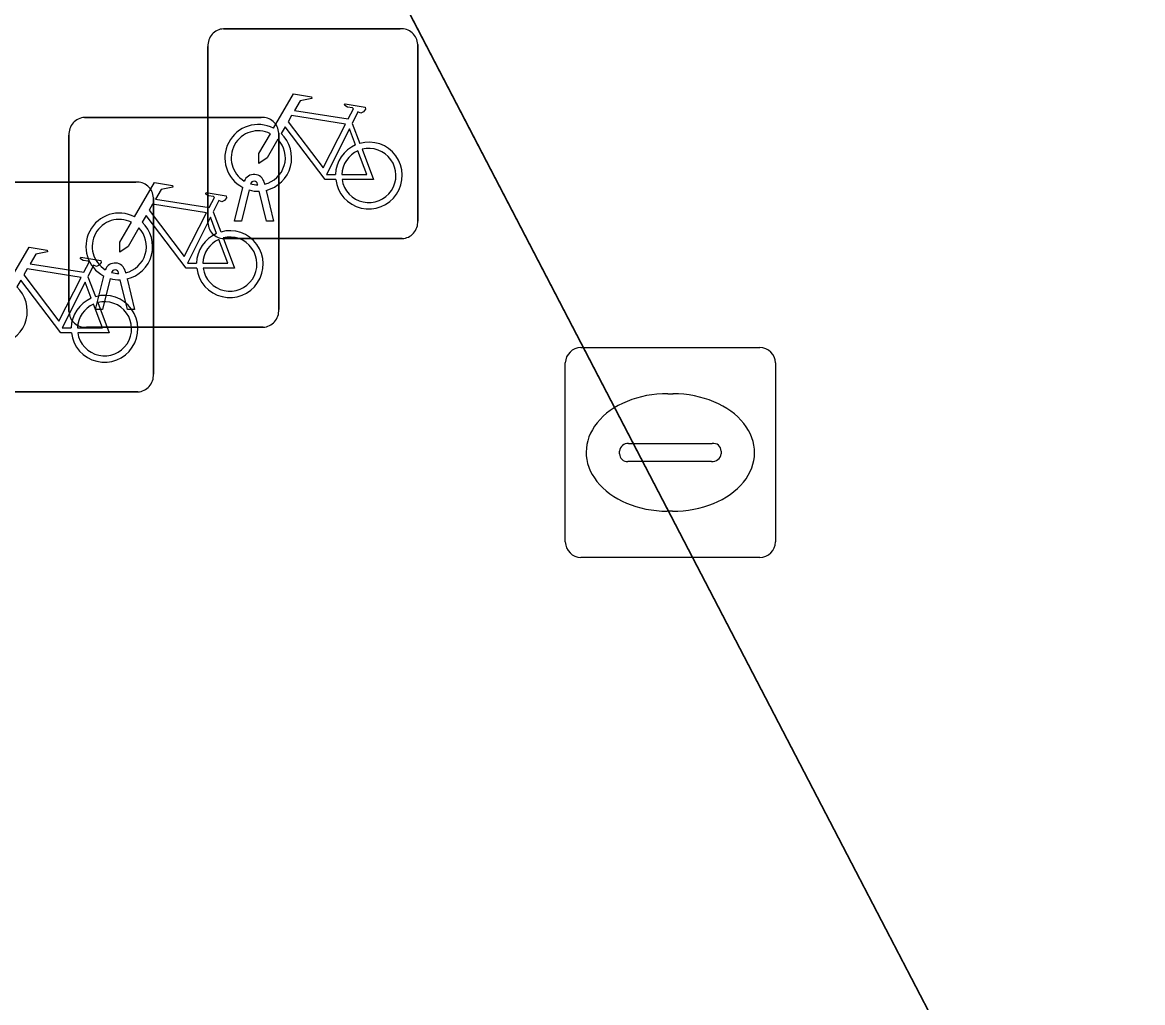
# Model space of a CAD drawing. Extents: x 158835 to 160077, y 386387 to 387778.
# Drawn here: x 159680.16 to 159685.49, y 387561.73 to 387566.4 of the extents above; entities that cross this region are included whole.
import ezdxf

# ---------------------------------------------------------------- set-up
doc = ezdxf.new("R2010")
doc.units = 0
for name, color, linetype in [('IMGEO_Fietsenrek', 7, 'Continuous'), ('IMGEO_Kolk', 7, 'Continuous'), ('IMGEO_Voetpad_open', 7, 'Continuous')]:
    doc.layers.add(name, color=color, linetype=linetype)

msp = doc.modelspace()

# ---------------------------------------------------------------- linework, layer by layer
at = {"layer": 'IMGEO_Fietsenrek'}
for p, q in [((159681.1149, 387566.3685), (159681.9558, 387566.3685)), ((159681.9558, 387566.3685), (159681.1149, 387566.3685)), ((159681.0405, 387565.4439), (159681.0405, 387566.2848)), ((159681.0405, 387566.2848), (159681.0405, 387565.4439)), ((159682.0395, 387566.2941), (159682.0395, 387565.4532)), ((159682.0395, 387565.4532), (159682.0395, 387566.2941)), ((159680.4529, 387565.9465), (159681.2938, 387565.9465)), ((159681.2938, 387565.9465), (159680.4529, 387565.9465)), ((159681.7272, 387565.9182), (159681.7635, 387565.823)), ((159680.3785, 387565.0219), (159680.3785, 387565.8628)), ((159680.3785, 387565.8628), (159680.3785, 387565.0219)), ((159681.3775, 387565.8721), (159681.3775, 387565.0312)), ((159681.3775, 387565.0312), (159681.3775, 387565.8721)), ((159679.8559, 387565.6385), (159680.6968, 387565.6385)), ((159680.6968, 387565.6385), (159679.8559, 387565.6385)), ((159681.3086, 387565.6364), (159681.3104, 387565.6285)), ((159681.1675, 387565.4533), (159681.2058, 387565.6133)), ((159681.2362, 387565.6011), (159681.2009, 387565.4533)), ((159681.2779, 387565.6249), (159681.2769, 387565.6292)), ((159681.319, 387565.4533), (159681.2851, 387565.595)), ((159681.3174, 387565.5993), (159681.3524, 387565.4533)), ((159680.7805, 387565.5641), (159680.7805, 387564.7232)), ((159680.7805, 387564.7232), (159680.7805, 387565.5641)), ((159681.0652, 387565.4962), (159681.1015, 387565.401)), ((159681.2009, 387565.4533), (159681.1675, 387565.4533)), ((159681.3524, 387565.4533), (159681.319, 387565.4533)), ((159681.9651, 387565.3695), (159681.1242, 387565.3695)), ((159681.1242, 387565.3695), (159681.9651, 387565.3695)), ((159680.6159, 387565.2029), (159680.6149, 387565.2072)), ((159680.6466, 387565.2144), (159680.6484, 387565.2065)), ((159680.4682, 387565.1882), (159680.5045, 387565.093)), ((159680.5055, 387565.0313), (159680.5438, 387565.1913)), ((159680.5742, 387565.1791), (159680.5389, 387565.0313)), ((159680.657, 387565.0313), (159680.6231, 387565.173)), ((159680.6554, 387565.1773), (159680.6904, 387565.0313)), ((159680.5389, 387565.0313), (159680.5055, 387565.0313)), ((159680.6904, 387565.0313), (159680.657, 387565.0313)), ((159681.3031, 387564.9475), (159680.4622, 387564.9475)), ((159680.4622, 387564.9475), (159681.3031, 387564.9475)), ((159680.7061, 387564.6395), (159679.8652, 387564.6395)), ((159679.8652, 387564.6395), (159680.7061, 387564.6395))]:
    msp.add_line(p, q, dxfattribs=at)
for points in [[(159681.3531, 387565.8952), (159681.4478, 387566.0587), (159681.534, 387566.0449), (159681.5357, 387566.0362), (159681.4796, 387566.0253), (159681.4534, 387565.98), (159681.7086, 387565.9392)], [(159681.7086, 387565.9392), (159681.7336, 387565.988), (159681.7285, 387565.992), (159681.7053, 387565.9957), (159681.6926, 387566.0032), (159681.6916, 387566.0063), (159681.6938, 387566.0109), (159681.7886, 387565.9958), (159681.7909, 387565.9855), (159681.7815, 387565.9731), (159681.7691, 387565.9667), (159681.7546, 387565.9729), (159681.7272, 387565.9182)], [(159681.6957, 387565.914), (159681.4389, 387565.955), (159681.4222, 387565.9262), (159681.5892, 387565.7059), (159681.6957, 387565.914)], [(159681.6488, 387565.6505), (159681.5991, 387565.6506), (159681.4084, 387565.9023), (159681.3894, 387565.8695)], [(159681.3738, 387565.8427), (159681.3222, 387565.7535), (159681.2823, 387565.7275), (159681.2835, 387565.775), (159681.338, 387565.8692)], [(159681.7437, 387565.816), (159681.7144, 387565.8928), (159681.605, 387565.6747), (159681.6477, 387565.6746)], [(159681.7742, 387565.7948), (159681.8292, 387565.6502), (159681.6791, 387565.6505)], [(159681.6777, 387565.6745), (159681.7976, 387565.6743), (159681.7544, 387565.7879)], [(159680.6911, 387565.4732), (159680.7858, 387565.6367), (159680.872, 387565.6229), (159680.8737, 387565.6142), (159680.8176, 387565.6033), (159680.7914, 387565.558), (159681.0466, 387565.5172)], [(159681.0466, 387565.5172), (159681.0716, 387565.566), (159681.0665, 387565.57), (159681.0433, 387565.5737), (159681.0306, 387565.5812), (159681.0296, 387565.5843), (159681.0318, 387565.5889), (159681.1266, 387565.5738), (159681.1289, 387565.5635), (159681.1195, 387565.5511), (159681.1071, 387565.5447), (159681.0926, 387565.5509), (159681.0652, 387565.4962)], [(159681.0337, 387565.492), (159680.7769, 387565.533), (159680.7602, 387565.5042), (159680.9272, 387565.2839), (159681.0337, 387565.492)], [(159680.9868, 387565.2285), (159680.9371, 387565.2286), (159680.7464, 387565.4803), (159680.7274, 387565.4475)], [(159681.0817, 387565.394), (159681.0524, 387565.4708), (159680.943, 387565.2527), (159680.9857, 387565.2526)], [(159680.7118, 387565.4207), (159680.6602, 387565.3315), (159680.6203, 387565.3055), (159680.6215, 387565.353), (159680.676, 387565.4472)], [(159681.0157, 387565.2525), (159681.1356, 387565.2523), (159681.0924, 387565.3659)], [(159681.1122, 387565.3728), (159681.1672, 387565.2282), (159681.0171, 387565.2285)], [(159680.0941, 387565.1652), (159680.1888, 387565.3287), (159680.275, 387565.3149), (159680.2767, 387565.3062), (159680.2206, 387565.2953), (159680.1944, 387565.25), (159680.4496, 387565.2092)], [(159680.4496, 387565.2092), (159680.4746, 387565.258), (159680.4695, 387565.262), (159680.4463, 387565.2657), (159680.4336, 387565.2732), (159680.4326, 387565.2763), (159680.4348, 387565.2809), (159680.5296, 387565.2658), (159680.5319, 387565.2555), (159680.5225, 387565.2431), (159680.5101, 387565.2367), (159680.4956, 387565.2429), (159680.4682, 387565.1882)], [(159680.4367, 387565.184), (159680.1799, 387565.225), (159680.1632, 387565.1962), (159680.3302, 387564.9759), (159680.4367, 387565.184)], [(159680.3898, 387564.9205), (159680.3401, 387564.9206), (159680.1494, 387565.1723), (159680.1304, 387565.1395)], [(159680.4847, 387565.086), (159680.4554, 387565.1628), (159680.346, 387564.9447), (159680.3887, 387564.9446)], [(159680.4187, 387564.9445), (159680.5386, 387564.9443), (159680.4954, 387565.0579)], [(159680.5152, 387565.0648), (159680.5702, 387564.9202), (159680.4201, 387564.9205)]]:
    msp.add_lwpolyline(points, dxfattribs=at)
for centre, radius, start, end in [((159681.1182, 387566.2906), 0.0779, 92.4484, 184.2845), ((159681.1182, 387566.2906), 0.0779, 92.4484, 184.2845), ((159681.9616, 387566.2908), 0.0779, 2.4484, 94.2845), ((159681.9616, 387566.2908), 0.0779, 2.4484, 94.2845), ((159680.4562, 387565.8686), 0.0779, 92.4484, 184.2845), ((159680.4562, 387565.8686), 0.0779, 92.4484, 184.2845), ((159681.2801, 387565.7539), 0.159, 62.6766, 242.1369), ((159681.2996, 387565.8688), 0.0779, 2.4484, 94.2845), ((159681.2996, 387565.8688), 0.0779, 2.4484, 94.2845), ((159681.2801, 387565.7539), 0.129, 63.3192, 238.903), ((159681.2801, 387565.7539), 0.159, 283.5766, 46.6042), ((159681.2801, 387565.7539), 0.129, 283.6043, 43.4302), ((159681.8067, 387565.6699), 0.159, 113.3408, 178.3217), ((159681.8067, 387565.6699), 0.159, 187.0065, 105.7708), ((159681.8067, 387565.6699), 0.129, 188.6715, 104.5883), ((159681.8067, 387565.6699), 0.129, 113.923, 177.9556), ((159680.7026, 387565.5608), 0.0779, 2.4484, 94.2845), ((159680.7026, 387565.5608), 0.0779, 2.4484, 94.2845), ((159681.2599, 387565.6253), 0.0499, 12.8025, 158.6934), ((159681.2599, 387565.6253), 0.0174, 12.8025, 163.4502), ((159681.2801, 387565.7539), 0.129, 253.415, 269.0204), ((159681.2801, 387565.7539), 0.159, 253.9967, 271.7867), ((159680.6181, 387565.3319), 0.159, 62.6766, 242.1369), ((159680.6181, 387565.3319), 0.129, 63.3192, 238.903), ((159680.6181, 387565.3319), 0.129, 283.6043, 43.4302), ((159680.6181, 387565.3319), 0.159, 283.5766, 46.6042), ((159681.1184, 387565.4472), 0.0779, 182.4484, 274.2845), ((159681.1184, 387565.4472), 0.0779, 182.4484, 274.2845), ((159681.9618, 387565.4474), 0.0779, 272.4484, 4.2845), ((159681.9618, 387565.4474), 0.0779, 272.4484, 4.2845), ((159681.1447, 387565.2479), 0.159, 113.3408, 178.3217), ((159681.1447, 387565.2479), 0.159, 187.0065, 105.7708), ((159681.1447, 387565.2479), 0.129, 113.923, 177.9556), ((159681.1447, 387565.2479), 0.129, 188.6715, 104.5883), ((159680.5979, 387565.2033), 0.0499, 12.8025, 158.6934), ((159680.5979, 387565.2033), 0.0174, 12.8025, 163.4502), ((159680.6181, 387565.3319), 0.129, 253.415, 269.0204), ((159680.6181, 387565.3319), 0.159, 253.9967, 271.7867), ((159680.0211, 387565.0239), 0.159, 283.5766, 46.6042), ((159680.5477, 387564.9399), 0.159, 187.0065, 105.7708), ((159680.5477, 387564.9399), 0.159, 113.3408, 178.3217), ((159680.5477, 387564.9399), 0.129, 113.923, 177.9556), ((159680.5477, 387564.9399), 0.129, 188.6715, 104.5883), ((159680.4564, 387565.0252), 0.0779, 182.4484, 274.2845), ((159680.4564, 387565.0252), 0.0779, 182.4484, 274.2845), ((159681.2998, 387565.0254), 0.0779, 272.4484, 4.2845), ((159681.2998, 387565.0254), 0.0779, 272.4484, 4.2845), ((159680.7028, 387564.7174), 0.0779, 272.4484, 4.2845), ((159680.7028, 387564.7174), 0.0779, 272.4484, 4.2845)]:
    msp.add_arc(centre, radius, start, end, dxfattribs=at)
at = {"layer": 'IMGEO_Kolk'}
for p, q in [((159682.8169, 387564.8515), (159683.6691, 387564.8515)), ((159682.7425, 387563.9249), (159682.7425, 387564.7771)), ((159683.7435, 387564.7771), (159683.7435, 387563.9249)), ((159683.2305, 387564.6307), (159683.2555, 387564.6307)), ((159683.0009, 387564.3449), (159683.0009, 387564.3571)), ((159683.044, 387564.3943), (159683.4419, 387564.3943)), ((159683.485, 387564.3571), (159683.485, 387564.3449)), ((159683.4385, 387564.3077), (159683.0406, 387564.3077)), ((159683.2525, 387564.0713), (159683.2276, 387564.0713)), ((159683.6691, 387563.8505), (159682.8169, 387563.8505))]:
    msp.add_line(p, q, dxfattribs=at)
for points in [[(159682.8169, 387564.8515), (159683.6691, 387564.8515)], [(159682.7425, 387563.9249), (159682.7425, 387564.7771)], [(159683.7435, 387564.7771), (159683.7435, 387563.9249)], [(159683.6691, 387563.8505), (159682.8169, 387563.8505)]]:
    msp.add_lwpolyline(points, dxfattribs=at)
for centre, radius, start, end in [((159682.819, 387564.775), 0.0765, 91.552, 178.448), ((159682.819, 387564.775), 0.0765, 91.552, 178.448), ((159683.667, 387564.775), 0.0765, 1.552, 88.448), ((159683.667, 387564.775), 0.0765, 1.552, 88.448), ((159683.0411, 387564.3541), 0.0403, 85.8775, 175.7526), ((159683.4464, 387564.3559), 0.0386, 1.7309, 96.639), ((159683.0376, 387564.3442), 0.0366, 178.938, 274.7102), ((159683.4424, 387564.3505), 0.043, 264.8664, 352.4533), ((159682.819, 387563.927), 0.0765, 181.552, 268.448), ((159682.819, 387563.927), 0.0765, 181.552, 268.448), ((159683.667, 387563.927), 0.0765, 271.552, 358.448), ((159683.667, 387563.927), 0.0765, 271.552, 358.448)]:
    msp.add_arc(centre, radius, start, end, dxfattribs=at)
for centre, major_axis, ratio, start_param, end_param in [((159683.229, 387564.351), (-0.3872, 0.002), 0.722429, 4.712389, 7.853982), ((159683.254, 387564.351), (-0.3901, 0.002), 0.717154, 1.570796, 4.712389)]:
    msp.add_ellipse(centre, major_axis=major_axis, ratio=ratio, start_param=start_param, end_param=end_param, dxfattribs=at)
at = {"layer": 'IMGEO_Voetpad_open'}
for points in [[(159685.687, 387567.592), (159684.421, 387570.034), (159683.067, 387572.644), (159682.677, 387573.357), (159682.38, 387573.932), (159682.196, 387574.287), (159682.839, 387574.617), (159680.376, 387579.531), (159677.3, 387577.966), (159676.867, 387577.745), (159676.681, 387577.651), (159678.75, 387573.65), (159678.952, 387573.261), (159679.194, 387572.796), (159679.086, 387572.74), (159678.801, 387572.592), (159685.661, 387559.406), (159679.278, 387556.173), (159684.527, 387545.893), (159689.233, 387548.331)], [(159689.233, 387548.331), (159684.527, 387545.893), (159679.278, 387556.173), (159685.661, 387559.406), (159678.801, 387572.592), (159632.799, 387548.778), (159595.725, 387529.653), (159592.465, 387527.972), (159593.909, 387525.173), (159596.582, 387526.552), (159597.756, 387527.158), (159624.99, 387541.209), (159625.291, 387540.626), (159628.773, 387542.382), (159628.679, 387542.584), (159632.934, 387544.776), (159638.307, 387534.443), (159641.666, 387536.191), (159636.315, 387546.511), (159655.881, 387556.649)]]:
    msp.add_lwpolyline(points, dxfattribs=at)

doc.saveas('drawing.dxf')
